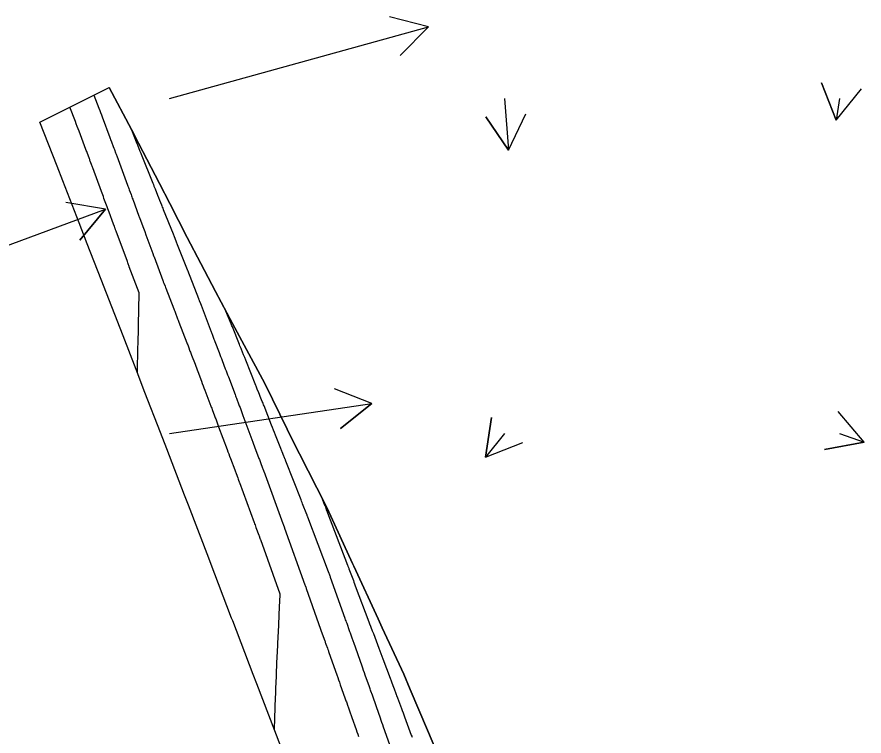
# Model space of a CAD drawing. Extents: x 954385 to 988206, y 1868364 to 1924553.
# Drawn here: x 987434.3 to 987560.8, y 1870073.7 to 1870181.1 of the extents above; entities that cross this region are included whole.
import ezdxf

# ---------------------------------------------------------------- set-up
doc = ezdxf.new("R2010")
doc.units = 0
for name, color, linetype in [('30', 7, 'Continuous'), ('Perimeter', 7, 'Continuous'), ('Slopes', 7, 'Continuous')]:
    doc.layers.add(name, color=color, linetype=linetype)

msp = doc.modelspace()

# ---------------------------------------------------------------- linework, layer by layer
at = {"layer": '30'}
for points in [[(987497.01, 1870071.32), (987495.63, 1870074.58), (987493.06, 1870080.65), (987492.07, 1870082.96), (987488.88, 1870089.88), (987488.24, 1870091.21), (987484.63, 1870099.07), (987484.44, 1870099.48), (987480.64, 1870107.75), (987480.38, 1870108.27), (987476.52, 1870115.86), (987475.78, 1870117.3), (987472.5, 1870124.03), (987471.32, 1870126.39), (987468.28, 1870132.09), (987466.54, 1870135.33), (987463.96, 1870140.1), (987461.79, 1870144.28), (987459.77, 1870148.18), (987457.14, 1870153.27), (987455.6, 1870156.26), (987452.49, 1870162.26), (987451.43, 1870164.33), (987448.09, 1870170.59)], [(987445.83, 1870169.46), (987446.57, 1870167.49), (987446.69, 1870167.16), (987446.81, 1870166.84), (987446.94, 1870166.51), (987447.06, 1870166.18), (987448.21, 1870163.11), (987448.27, 1870162.95), (987448.33, 1870162.79), (987448.39, 1870162.64), (987448.45, 1870162.48), (987448.71, 1870161.77), (987448.8, 1870161.53), (987448.89, 1870161.3), (987449.06, 1870160.84), (987449.1, 1870160.72), (987449.15, 1870160.61), (987449.19, 1870160.49), (987449.23, 1870160.37), (987450.85, 1870156.01), (987450.91, 1870155.83), (987450.98, 1870155.65), (987451.04, 1870155.48), (987451.11, 1870155.3), (987451.37, 1870154.59), (987451.43, 1870154.42), (987451.5, 1870154.24), (987451.56, 1870154.06), (987451.63, 1870153.89), (987452.55, 1870151.37), (987452.6, 1870151.26), (987452.65, 1870151.11), (987452.67, 1870151.05), (987452.68, 1870151.02), (987453.22, 1870149.57), (987453.41, 1870149.06), (987453.59, 1870148.56), (987454.63, 1870145.78), (987454.64, 1870145.74), (987454.66, 1870145.69), (987454.67, 1870145.65), (987454.69, 1870145.61), (987454.78, 1870145.36), (987454.81, 1870145.27), (987456.12, 1870141.77), (987456.16, 1870141.67), (987456.19, 1870141.58), (987456.23, 1870141.48), (987456.27, 1870141.38), (987456.45, 1870140.9), (987456.53, 1870140.71), (987456.56, 1870140.62), (987457.76, 1870137.52), (987457.82, 1870137.36), (987457.89, 1870137.19), (987457.95, 1870137.02), (987458.01, 1870136.86), (987458.27, 1870136.19), (987458.33, 1870136.02), (987458.4, 1870135.85), (987458.46, 1870135.69), (987458.53, 1870135.52), (987459.71, 1870132.43), (987459.77, 1870132.28), (987459.83, 1870132.13), (987459.88, 1870131.98), (987459.94, 1870131.83), (987460.17, 1870131.22), (987460.23, 1870131.07), (987460.29, 1870130.92), (987460.34, 1870130.77), (987460.4, 1870130.62), (987460.92, 1870129.26), (987461.03, 1870128.98), (987461.13, 1870128.7), (987461.24, 1870128.42), (987461.34, 1870128.15), (987461.88, 1870126.72), (987462.01, 1870126.38), (987462.14, 1870126.05), (987462.26, 1870125.72), (987462.39, 1870125.39), (987463.29, 1870123), (987463.35, 1870122.84), (987463.41, 1870122.68), (987463.47, 1870122.51), (987463.53, 1870122.35), (987463.79, 1870121.68), (987463.84, 1870121.53), (987463.9, 1870121.38), (987463.95, 1870121.24), (987464.01, 1870121.09), (987464.23, 1870120.5), (987464.29, 1870120.35), (987464.34, 1870120.2), (987464.4, 1870120.06), (987464.45, 1870119.91), (987465.71, 1870116.52), (987465.84, 1870116.19), (987465.96, 1870115.86), (987466.09, 1870115.53), (987466.21, 1870115.19), (987466.86, 1870113.46), (987466.9, 1870113.33), (987466.95, 1870113.2), (987467, 1870113.07), (987467.05, 1870112.95), (987467.29, 1870112.29), (987467.36, 1870112.11), (987467.47, 1870111.81), (987467.49, 1870111.76), (987467.51, 1870111.7), (987467.53, 1870111.64), (987467.56, 1870111.58), (987469.74, 1870105.63), (987469.81, 1870105.44), (987469.88, 1870105.25), (987469.95, 1870105.06), (987470.02, 1870104.87), (987470.44, 1870103.74), (987470.45, 1870103.71), (987470.48, 1870103.61), (987470.6, 1870103.29), (987470.62, 1870103.23), (987470.64, 1870103.18), (987470.66, 1870103.12), (987470.68, 1870103.06), (987473.57, 1870094.98), (987473.58, 1870094.94), (987473.59, 1870094.9), (987473.59, 1870094.86), (987473.59, 1870094.82), (987473.58, 1870094.58), (987473.57, 1870094.52), (987473.55, 1870094.19), (987473.55, 1870094.13), (987473.55, 1870094.07), (987473.55, 1870094.01), (987473.54, 1870093.96), (987473.44, 1870091.9), (987473.44, 1870091.76), (987473.43, 1870091.62), (987473.42, 1870091.48), (987473.42, 1870091.34), (987473.39, 1870090.78), (987473.38, 1870090.64), (987473.38, 1870090.5), (987473.37, 1870090.36), (987473.36, 1870090.22), (987473.24, 1870087.61), (987473.22, 1870087.3), (987473.21, 1870086.98), (987473.19, 1870086.66), (987473.17, 1870086.35), (987473.09, 1870084.67), (987473.08, 1870084.56), (987473.08, 1870084.45), (987473.08, 1870084.35), (987473.07, 1870084.24), (987473.06, 1870083.79), (987473.05, 1870083.7), (987473.05, 1870083.6), (987473.04, 1870083.5), (987473.04, 1870083.4), (987473.03, 1870083.01), (987473.02, 1870082.92), (987473.02, 1870082.82), (987473.02, 1870082.72), (987473.01, 1870082.62), (987472.95, 1870080.89), (987472.94, 1870080.56), (987472.93, 1870080.24), (987472.92, 1870079.92), (987472.91, 1870079.6), (987472.73, 1870074.74)], [(987452.33, 1870127.93), (987452.34, 1870128.33), (987452.34, 1870128.42), (987452.34, 1870128.56), (987452.34, 1870128.61), (987452.4, 1870131.2), (987452.4, 1870131.54), (987452.41, 1870131.88), (987452.42, 1870132.22), (987452.42, 1870132.56), (987452.46, 1870134.48), (987452.46, 1870134.64), (987452.47, 1870134.91), (987452.47, 1870135.01), (987452.47, 1870135.12), (987452.56, 1870139.8), (987452.56, 1870139.81), (987452.56, 1870139.82), (987452.56, 1870139.83), (987452.56, 1870139.84), (987452.56, 1870139.88), (987452.56, 1870139.9), (987452.56, 1870139.91), (987452.56, 1870139.92), (987452.56, 1870139.93), (987451.11, 1870143.82), (987451.08, 1870143.88), (987451.06, 1870143.95), (987451.03, 1870144.01), (987451.01, 1870144.08), (987450.89, 1870144.4), (987450.82, 1870144.6), (987449.13, 1870149.15), (987449.1, 1870149.24), (987449.07, 1870149.32), (987449.04, 1870149.41), (987449.01, 1870149.5), (987448.88, 1870149.85), (987448.81, 1870150.02), (987448.75, 1870150.19), (987448.1, 1870151.96), (987448, 1870152.22), (987447.91, 1870152.48), (987447.81, 1870152.74), (987447.72, 1870152.99), (987447.33, 1870154.03), (987447.24, 1870154.29), (987447.14, 1870154.55), (987447.05, 1870154.81), (987446.95, 1870155.07), (987445.65, 1870158.58), (987445.61, 1870158.7), (987445.56, 1870158.83), (987445.52, 1870158.95), (987445.47, 1870159.07), (987445.29, 1870159.57), (987445.24, 1870159.69), (987445.2, 1870159.81), (987445.15, 1870159.93), (987445.11, 1870160.06), (987444.86, 1870160.71), (987444.81, 1870160.86), (987444.75, 1870161.01), (987444.69, 1870161.16), (987444.64, 1870161.31), (987443.61, 1870164.06), (987443.47, 1870164.42), (987443.34, 1870164.78), (987443.2, 1870165.14), (987443.07, 1870165.5), (987442.25, 1870167.67)], [(987451.31, 1870164.55), (987451.4, 1870164.33), (987451.42, 1870164.28), (987452.15, 1870162.46), (987452.21, 1870162.31), (987452.28, 1870162.16), (987452.34, 1870162), (987452.4, 1870161.85), (987452.7, 1870161.09), (987452.83, 1870160.78), (987452.89, 1870160.63), (987454.62, 1870156.29), (987454.71, 1870156.08), (987454.79, 1870155.86), (987454.88, 1870155.64), (987454.96, 1870155.43), (987455.34, 1870154.48), (987455.48, 1870154.13), (987455.62, 1870153.78), (987455.9, 1870153.08), (987455.97, 1870152.91), (987456.04, 1870152.73), (987456.11, 1870152.56), (987456.18, 1870152.38), (987457.64, 1870148.72), (987457.79, 1870148.32), (987458.06, 1870147.66), (987458.11, 1870147.53), (987458.16, 1870147.4), (987458.22, 1870147.27), (987458.27, 1870147.13), (987459.76, 1870143.4), (987459.77, 1870143.39), (987459.77, 1870143.37), (987459.8, 1870143.31), (987459.8, 1870143.3), (987461.42, 1870139.09), (987461.46, 1870139.01), (987461.49, 1870138.92), (987461.52, 1870138.83), (987461.56, 1870138.75), (987461.72, 1870138.31), (987461.82, 1870138.05), (987463.34, 1870134.09), (987463.39, 1870133.97), (987463.44, 1870133.85), (987463.48, 1870133.73), (987463.53, 1870133.61), (987463.75, 1870133.02), (987463.84, 1870132.78), (987463.89, 1870132.66), (987464.51, 1870131.03), (987464.63, 1870130.72), (987464.75, 1870130.42), (987464.86, 1870130.11), (987464.98, 1870129.8), (987465.44, 1870128.58), (987465.56, 1870128.27), (987465.68, 1870127.96), (987465.79, 1870127.66), (987465.91, 1870127.35), (987466.91, 1870124.71), (987466.97, 1870124.54), (987467.03, 1870124.38), (987467.1, 1870124.21), (987467.16, 1870124.05), (987467.42, 1870123.34), (987467.53, 1870123.05), (987467.64, 1870122.77), (987467.86, 1870122.19), (987467.91, 1870122.05), (987467.96, 1870121.9), (987468.02, 1870121.76), (987468.07, 1870121.61), (987469.57, 1870117.59), (987469.67, 1870117.32), (987469.77, 1870117.05), (987469.87, 1870116.78), (987469.97, 1870116.51), (987470.47, 1870115.18), (987470.53, 1870115.03), (987470.58, 1870114.89), (987470.64, 1870114.74), (987470.69, 1870114.59), (987471, 1870113.75), (987471.05, 1870113.63), (987471.11, 1870113.46), (987471.13, 1870113.42), (987471.14, 1870113.38), (987471.16, 1870113.33), (987471.17, 1870113.29), (987474.05, 1870105.46), (987474.08, 1870105.38), (987474.28, 1870104.84), (987474.3, 1870104.77), (987477.33, 1870096.29), (987477.37, 1870096.19), (987477.46, 1870095.94), (987477.49, 1870095.85), (987477.52, 1870095.76), (987479.37, 1870090.54), (987479.47, 1870090.25), (987479.57, 1870089.97), (987479.67, 1870089.69), (987479.77, 1870089.4), (987480.29, 1870087.94), (987480.33, 1870087.82), (987480.37, 1870087.71), (987480.41, 1870087.59), (987480.46, 1870087.47), (987480.68, 1870086.84), (987480.74, 1870086.66), (987480.83, 1870086.43), (987480.85, 1870086.37), (987480.87, 1870086.31), (987480.89, 1870086.25), (987480.91, 1870086.19), (987482.09, 1870082.86), (987482.22, 1870082.49), (987482.35, 1870082.12), (987482.48, 1870081.75), (987482.61, 1870081.37), (987483.29, 1870079.44), (987483.35, 1870079.29), (987483.4, 1870079.14), (987483.45, 1870078.99), (987483.51, 1870078.84), (987483.73, 1870078.21), (987483.78, 1870078.07), (987483.83, 1870077.93), (987483.88, 1870077.78), (987483.93, 1870077.64), (987484.13, 1870077.06), (987484.18, 1870076.92), (987484.23, 1870076.77), (987484.28, 1870076.63), (987484.33, 1870076.49), (987484.96, 1870074.69), (987485.09, 1870074.34), (987485.21, 1870074), (987485.33, 1870073.65)], [(987489.98, 1870072.43), (987489.06, 1870075.07), (987488.94, 1870075.4), (987488.83, 1870075.73), (987488.71, 1870076.06), (987488.59, 1870076.39), (987488, 1870078.1), (987487.95, 1870078.24), (987487.9, 1870078.38), (987487.85, 1870078.52), (987487.79, 1870078.67), (987487.59, 1870079.24), (987487.49, 1870079.52), (987487.39, 1870079.81), (987487.17, 1870080.45), (987487.11, 1870080.6), (987487.06, 1870080.75), (987487.01, 1870080.91), (987486.95, 1870081.06), (987486.33, 1870082.81), (987486.21, 1870083.15), (987486.09, 1870083.49), (987485.97, 1870083.84), (987485.85, 1870084.18), (987484.62, 1870087.67), (987484.57, 1870087.8), (987484.52, 1870087.94), (987484.48, 1870088.07), (987484.43, 1870088.2), (987484.16, 1870088.95), (987484.12, 1870089.08), (987484.04, 1870089.29), (987484, 1870089.42), (987483.61, 1870090.51), (987483.54, 1870090.71), (987483.47, 1870090.91), (987483.4, 1870091.1), (987483.33, 1870091.3), (987481.17, 1870097.39), (987481.13, 1870097.49), (987481.1, 1870097.6), (987480.98, 1870097.92), (987480.96, 1870097.98), (987480.9, 1870098.14), (987480.89, 1870098.16), (987480.88, 1870098.19), (987480.87, 1870098.22), (987480.86, 1870098.25), (987477.76, 1870106.41), (987477.74, 1870106.45), (987477.71, 1870106.53), (987477.59, 1870106.85), (987477.56, 1870106.91), (987477.54, 1870106.97), (987477.52, 1870107.03), (987477.5, 1870107.08), (987477.07, 1870108.18), (987476.99, 1870108.39), (987476.91, 1870108.59), (987476.83, 1870108.79), (987476.75, 1870109), (987474.49, 1870114.78), (987474.47, 1870114.84), (987474.44, 1870114.9), (987474.42, 1870114.97), (987474.39, 1870115.03), (987474.24, 1870115.41), (987474.19, 1870115.54), (987473.95, 1870116.16), (987473.9, 1870116.28), (987473.85, 1870116.4), (987473.8, 1870116.53), (987473.75, 1870116.65), (987472.96, 1870118.66), (987472.81, 1870119.04), (987472.66, 1870119.42), (987472.51, 1870119.79), (987472.36, 1870120.17), (987471.23, 1870123.03), (987471.16, 1870123.2), (987471.09, 1870123.37), (987471.03, 1870123.54), (987470.96, 1870123.71), (987470.66, 1870124.45), (987470.55, 1870124.72), (987470.44, 1870125), (987470.22, 1870125.55), (987470.17, 1870125.69), (987470.11, 1870125.83), (987470.06, 1870125.96), (987470, 1870126.1), (987468.5, 1870129.86), (987468.34, 1870130.25), (987468.18, 1870130.64), (987467.87, 1870131.43), (987467.79, 1870131.62), (987467.71, 1870131.82), (987467.63, 1870132.02), (987467.55, 1870132.21), (987466.5, 1870134.82), (987466.43, 1870134.98), (987466.36, 1870135.15), (987466.35, 1870135.19), (987466.33, 1870135.23), (987466.31, 1870135.27), (987466.3, 1870135.31), (987465.53, 1870137.2)], [(987479.81, 1870109.4), (987480.27, 1870108.22), (987480.28, 1870108.19), (987480.43, 1870107.79), (987480.45, 1870107.73), (987480.48, 1870107.67), (987480.5, 1870107.61), (987480.52, 1870107.55), (987480.66, 1870107.19), (987480.71, 1870107.07), (987483.69, 1870099.24), (987483.72, 1870099.16), (987483.75, 1870099.07), (987483.86, 1870098.8), (987483.89, 1870098.72), (987483.89, 1870098.71), (987484.46, 1870097.2), (987484.56, 1870096.95), (987484.65, 1870096.69), (987484.75, 1870096.44), (987484.84, 1870096.18), (987486.89, 1870090.76), (987486.94, 1870090.63), (987486.99, 1870090.5), (987487.14, 1870090.11), (987487.19, 1870089.98), (987487.38, 1870089.46), (987487.42, 1870089.35), (987487.46, 1870089.25), (987487.5, 1870089.14), (987487.55, 1870089.03), (987488.37, 1870086.84), (987488.52, 1870086.44), (987488.67, 1870086.04), (987488.82, 1870085.64), (987488.97, 1870085.24), (987490.04, 1870082.38), (987490.09, 1870082.24), (987490.14, 1870082.11), (987490.19, 1870081.97), (987490.24, 1870081.84), (987490.45, 1870081.29), (987490.55, 1870081.02), (987490.65, 1870080.75), (987490.9, 1870080.07), (987490.96, 1870079.91), (987491.02, 1870079.75), (987491.08, 1870079.59), (987491.14, 1870079.43), (987491.73, 1870077.85), (987491.85, 1870077.53), (987491.97, 1870077.21), (987492.08, 1870076.89), (987492.2, 1870076.58), (987493.21, 1870073.86), (987493.27, 1870073.72), (987493.32, 1870073.58)]]:
    msp.add_lwpolyline(points, dxfattribs=at)
at = {"layer": 'Perimeter'}
msp.add_lwpolyline([(987473.71, 1870072.16), (987472.82, 1870074.49), (987470.13, 1870081.54), (987469.61, 1870082.91), (987466.55, 1870090.92), (987466.39, 1870091.33), (987463.17, 1870099.76), (987462.96, 1870100.3), (987459.93, 1870108.19), (987459.36, 1870109.68), (987456.69, 1870116.62), (987455.75, 1870119.07), (987453.44, 1870125.05), (987452.12, 1870128.46), (987450.18, 1870133.49), (987448.49, 1870137.85), (987446.91, 1870141.93), (987444.84, 1870147.25), (987443.63, 1870150.37), (987441.19, 1870156.66), (987440.34, 1870158.82), (987437.77, 1870165.41), (987448.09, 1870170.59), (987451.43, 1870164.33), (987452.49, 1870162.26), (987455.6, 1870156.26), (987457.14, 1870153.27), (987459.77, 1870148.18), (987461.79, 1870144.28), (987463.96, 1870140.1), (987466.54, 1870135.33), (987468.28, 1870132.09), (987471.32, 1870126.39), (987472.5, 1870124.03), (987475.78, 1870117.3), (987476.52, 1870115.86), (987480.38, 1870108.27), (987480.64, 1870107.75), (987484.44, 1870099.48), (987484.63, 1870099.07), (987488.24, 1870091.21), (987488.88, 1870089.88), (987492.07, 1870082.96), (987493.06, 1870080.65), (987495.63, 1870074.58), (987497.01, 1870071.32)], dxfattribs=at)
at = {"layer": 'Slopes'}
for points in [[(987457.13, 1870168.93), (987495.77, 1870179.62), (987491.56, 1870175.34), (987495.77, 1870179.62), (987489.96, 1870181.12)], [(987557.13, 1870168.93), (987556.64, 1870165.71), (987554.46, 1870171.3), (987556.64, 1870165.71), (987560.39, 1870170.39)], [(987507.13, 1870168.93), (987507.7, 1870161.22), (987504.32, 1870166.19), (987507.7, 1870161.22), (987510.31, 1870166.63)], [(987357.13, 1870118.93), (987447.57, 1870152.42), (987443.74, 1870147.8), (987447.57, 1870152.42), (987441.66, 1870153.43)], [(987457.13, 1870118.93), (987487.32, 1870123.37), (987482.62, 1870119.65), (987487.32, 1870123.37), (987481.75, 1870125.58)], [(987507.13, 1870118.93), (987504.29, 1870115.36), (987505.18, 1870121.29), (987504.29, 1870115.36), (987509.88, 1870117.56)], [(987557.13, 1870118.93), (987560.79, 1870117.62), (987554.89, 1870116.54), (987560.79, 1870117.62), (987556.91, 1870122.19)]]:
    msp.add_lwpolyline(points, dxfattribs=at)

doc.saveas('drawing.dxf')
